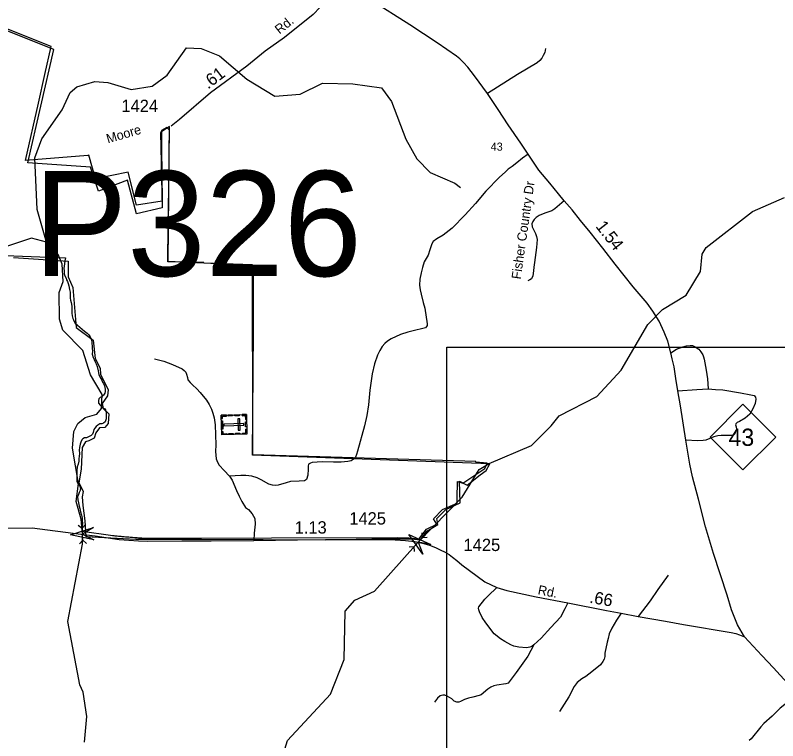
# Model space of a CAD drawing. Extents: x 2220236 to 2384410, y 720751 to 894131.
# Drawn here: x 2314836 to 2322567, y 834820 to 842180 of the extents above; entities that cross this region are included whole.
import ezdxf

# ---------------------------------------------------------------- set-up
doc = ezdxf.new("R2010")
doc.units = 0
doc.layers.add('Default', color=7, linetype='Continuous')

msp = doc.modelspace()

# ---------------------------------------------------------------- linework, layer by layer
at = {"layer": 'Default'}
for p, q in [((2315474.6, 837008.3), (2315513.4, 836975.5)), ((2315548.2, 837012.5), (2315513.4, 836975.5)), ((2315520.4, 836854.8), (2315513.4, 836975.5)), ((2318957.4, 836930.7), (2318961.7, 836880.1)), ((2315485.6, 836817.8), (2315520.4, 836854.8)), ((2315559.2, 836822.1), (2315520.4, 836854.8)), ((2318686.2, 836870), (2318796, 836870)), ((2318881.2, 836789.8), (2318961.7, 836880.1)), ((2319012.4, 836881.7), (2318961.7, 836880.1)), ((2318830.5, 836788.3), (2318881.2, 836789.8)), ((2318885.5, 836739.3), (2318881.2, 836789.8))]:
    msp.add_line(p, q, dxfattribs=at)
for points in [[(2318796, 836870), (2318883.9, 836864.5), (2318944.3, 836859), (2319010.3, 836947), (2319120.1, 837012.9), (2319109.1, 837073.4), (2319202.5, 837166.8), (2319345.3, 837232.8), (2319339.9, 837452.7), (2319416.8, 837414.2), (2319548.6, 837518.7), (2319609, 837562.6), (2319647.5, 837628.6), (2317241.5, 837716.6), (2317252.5, 838980.9), (2317252.5, 839642.2), (2316384.6, 839680.6), (2316401, 841049.4), (2316307.7, 840989), (2316324.1, 840224.9), (2316066, 840164.4), (2315972.6, 840505.2), (2315681.4, 840395.3), (2315599, 840637.1), (2314961.8, 840681.1), (2315228.2, 841831.1), (2312322.4, 842991)], [(2318123.7, 842538.5), (2318004.3, 842357.6), (2317927.4, 842260.1), (2317857.4, 842188.2), (2317565.7, 841952.4), (2317371.2, 841813.5), (2317183.6, 841664.6), (2316816.6, 841391.2), (2316501.7, 841120.6), (2316416.1, 841053.2)], [(2322230.7, 835873.7), (2322159.3, 835996.1), (2322096.8, 836147.1), (2322054.7, 836298.1), (2321915.3, 836719.8), (2321833.1, 836991.8), (2321764.1, 837270), (2321703.5, 837497.2), (2321676.2, 837626.9), (2321656.8, 837748.6), (2321635.5, 837868.4), (2321579.7, 838217.8), (2321554.2, 838369.2), (2321532.8, 838495), (2321515.6, 838612.8), (2321498.1, 838693.4), (2321484.1, 838756.3), (2321452.8, 838871.9), (2321415.8, 838963.6), (2321364.5, 839075.5), (2321299.6, 839178.1), (2321244.7, 839257.5), (2321100.4, 839423.8), (2320916.9, 839655), (2320795, 839818.5), (2320665.2, 839979.1), (2320567.9, 840095.9), (2320481, 840207), (2320403.1, 840297), (2320345.3, 840369.5), (2320254.9, 840475.2), (2320146.2, 840608.5), (2320036.1, 840770.3), (2319961.9, 840883.1), (2319835.3, 841066.8), (2319731.3, 841221.9), (2319625.2, 841385.1), (2319493.7, 841564.6), (2319424.4, 841654.4), (2319381.3, 841698.6), (2319344.9, 841738.1), (2319310.2, 841764.6), (2319212.4, 841831.9), (2319114.5, 841899.2), (2318838.2, 842080.8), (2318439.6, 842333.8)], [(2315151.5, 839877.9), (2315000.4, 839917.7), (2314477.5, 839745.3), (2313171.3, 839645.9), (2312490.3, 839447.4), (2312107.3, 839434.9), (2311956.3, 839507.5), (2311720.3, 839790), (2311227.4, 839891.2), (2310983.4, 840097.8), (2310907.3, 840265.4), (2310738.3, 840445.6), (2310478.3, 840602.3), (2310233.3, 840891), (2310091.2, 841003.3), (2309832.2, 841078), (2308816.1, 841049.5), (2308315.2, 841143.9), (2308147.2, 841258.5), (2308055.2, 841356.4), (2307602.2, 841620.1), (2307484.1, 841726.9), (2307341.2, 841908.1), (2307329.1, 842258.8)], [(2313684.2, 839782.3), (2315345, 839717.5), (2315338, 839689.2), (2315335, 839659.2), (2315331.2, 839635.2), (2315330, 839611.9), (2315331, 839585.9), (2315331.8, 839555.9), (2315339, 839537.5), (2315350.5, 839514.2), (2315357, 839495.1), (2315365.2, 839480.2), (2315373.8, 839459.9), (2315380.5, 839435), (2315387, 839398.2), (2315392.2, 839369), (2315391.8, 839340.6), (2315393.2, 839309.3), (2315395, 839288.9), (2315401.8, 839265.7), (2315408.5, 839228.8), (2315409.8, 839207.2), (2315410.5, 839184.8), (2315409.2, 839158.4), (2315413, 839129.1), (2315420.2, 839104.3), (2315426.5, 839089.1), (2315433.5, 839072.7), (2315443.5, 839055.1), (2315466.5, 839036.3), (2315489.8, 839016.3), (2315514.5, 838994.7), (2315538.5, 838975.1), (2315551.8, 838963.9), (2315564.2, 838953.9), (2315581.2, 838938.8), (2315595.8, 838917.1), (2315604, 838895.1), (2315611, 838865.9), (2315611.2, 838850.2), (2315614.2, 838823.8), (2315615.2, 838799), (2315617.8, 838772.2), (2315617.2, 838740.6), (2315625, 838707.8), (2315637.2, 838688.9), (2315646.5, 838663.7), (2315655.8, 838642.9), (2315665.8, 838615.7), (2315675.8, 838572.4), (2315682.2, 838535.6), (2315692.5, 838512), (2315712.5, 838478.8), (2315721, 838457.2), (2315730.2, 838442.8), (2315739.2, 838420.8), (2315746.5, 838387.9), (2315747.8, 838363.5), (2315743, 838345.9), (2315732.2, 838325.4), (2315716.2, 838310.6), (2315697.8, 838302.6), (2315682.2, 838290.1), (2315678.5, 838270.1), (2315681, 838245.7), (2315699.8, 838219.7), (2315715.5, 838205.7), (2315730.5, 838194.9), (2315743.8, 838186.5), (2315751.5, 838176.1), (2315755, 838162.5), (2315758.5, 838145.2), (2315757, 838110.4), (2315756.5, 838086), (2315748.8, 838055.6), (2315730.8, 838043.1), (2315713, 838035.9), (2315693, 838035.5), (2315673.5, 838023.1), (2315656.2, 838008.6), (2315641.5, 837991), (2315633.5, 837976.1), (2315627.2, 837946.1), (2315618, 837931.2), (2315605.2, 837917.6), (2315585.5, 837907.6), (2315559.2, 837894.4), (2315537.2, 837892.4), (2315520.8, 837882.3), (2315510.5, 837871.1), (2315501.8, 837850.2), (2315494, 837829.4), (2315488.5, 837795.8), (2315485.2, 837767.8), (2315485.8, 837734.5), (2315483.8, 837702.5), (2315481.2, 837683.2), (2315481.2, 837656), (2315472, 837626.8), (2315465, 837597.1), (2315461, 837557.9), (2315460.5, 837519.9), (2315460.5, 837495.4), (2315461, 837471.8), (2315461.8, 837453), (2315470.5, 837431), (2315479.8, 837420.2), (2315489, 837403.8), (2315494.5, 837389.8), (2315496.2, 837370.9), (2315495.2, 837364.1), (2315494.5, 837357.3), (2315485.2, 837338.9), (2315477.2, 837318.4), (2315468.2, 837293.2), (2315469.8, 837265.2), (2315478.2, 837232.4), (2315485, 837200.8), (2315490.5, 837174.7), (2315499, 837143.5), (2315506.2, 837109.1), (2315513, 837080.6), (2315515, 837052.2), (2315516.5, 837025.8), (2315515, 836998.6), (2315513, 836976.1), (2315513.2, 836946.8), (2315801.8, 836904.8), (2315821.8, 836902.7), (2315833.8, 836901.4), (2315845.8, 836900.2), (2315857.5, 836899), (2315869.5, 836897.9), (2315881.5, 836896.7), (2315893.5, 836895.6), (2315905.5, 836894.4), (2315917.2, 836893.4), (2315929.2, 836892.2), (2315941.2, 836891.2), (2315953.2, 836890.2), (2315965.2, 836889.2), (2315977, 836888.2), (2315989, 836887.2), (2316001, 836886.2), (2316013, 836885.3), (2316025, 836884.4), (2316049, 836882.6), (2316060.8, 836881.8), (2316072.8, 836880.9), (2316084.8, 836880.1), (2316096.8, 836879.2), (2316120.8, 836877.8), (2316144.8, 836876.2), (2316154.8, 836875.7), (2316156.8, 836875.6), (2318710.2, 836880.6), (2318783.5, 836879.4), (2318803.8, 836878.8), (2318815.8, 836878.2), (2318827.8, 836877.4), (2318839.8, 836876.5), (2318851.8, 836875.4), (2318863.8, 836874.2), (2318875.5, 836872.8), (2318887.5, 836871.2), (2318899.2, 836869.5), (2318911.2, 836867.6), (2318916.8, 836866.7), (2318923, 836865.6), (2318928, 836864.7), (2319004.8, 836968), (2319110, 837017.8), (2319076.2, 837072.2), (2319166.2, 837167), (2319316, 837231.8), (2319316.5, 837276.1), (2319318.5, 837449.6), (2319375.2, 837433.4), (2319595.8, 837581.9), (2319622.2, 837635.5), (2319619.2, 837636.1), (2319507.2, 837646.6), (2319507, 837651.2), (2318262.8, 837688.4), (2317245, 837718.9), (2317243.2, 838476.1), (2317242, 839058.9), (2317240.5, 839646.5), (2316746.2, 839663.6), (2316746.5, 839670.4), (2316382.8, 839677.7), (2316387.5, 840041.5), (2316388, 840079.4), (2316389.8, 840197.4), (2316396.8, 840705.9), (2316398, 840803.1), (2316401, 841020.3), (2316394.8, 841015.6), (2316373, 841039.5), (2316317, 841010.4), (2316319.5, 840830.9), (2316327, 840292.9), (2316066, 840252.9), (2315979.5, 840588.9), (2315648, 840520.4), (2315582.5, 840759.5), (2315570.2, 840758.5), (2314939.5, 840706.3), (2315070.2, 841289), (2315135.2, 841577.6), (2315199.5, 841863.9), (2314330.2, 842206.6)], [(2313684.2, 839782.3), (2315345, 839717.5), (2315338, 839689.2), (2315335, 839659.2), (2315331.2, 839635.2), (2315330, 839611.9), (2315331, 839585.9), (2315331.8, 839555.9), (2315339, 839537.5), (2315350.5, 839514.2), (2315357, 839495.1), (2315365.2, 839480.2), (2315373.8, 839459.9), (2315380.5, 839435), (2315387, 839398.2), (2315392.2, 839369), (2315391.8, 839340.6), (2315393.2, 839309.3), (2315395, 839288.9), (2315401.8, 839265.7), (2315408.5, 839228.8), (2315409.8, 839207.2), (2315410.5, 839184.8), (2315409.2, 839158.4), (2315413, 839129.1), (2315420.2, 839104.3), (2315426.5, 839089.1), (2315433.5, 839072.7), (2315443.5, 839055.1), (2315466.5, 839036.3), (2315489.8, 839016.3), (2315514.5, 838994.7), (2315538.5, 838975.1), (2315551.8, 838963.9), (2315564.2, 838953.9), (2315581.2, 838938.8), (2315595.8, 838917.1), (2315604, 838895.1), (2315611, 838865.9), (2315611.2, 838850.2), (2315614.2, 838823.8), (2315615.2, 838799), (2315617.8, 838772.2), (2315617.2, 838740.6), (2315625, 838707.8), (2315637.2, 838688.9), (2315646.5, 838663.7), (2315655.8, 838642.9), (2315665.8, 838615.7), (2315675.8, 838572.4), (2315682.2, 838535.6), (2315692.5, 838512), (2315712.5, 838478.8), (2315721, 838457.2), (2315730.2, 838442.8), (2315739.2, 838420.8), (2315746.5, 838387.9), (2315747.8, 838363.5), (2315743, 838345.9), (2315732.2, 838325.4), (2315716.2, 838310.6), (2315697.8, 838302.6), (2315682.2, 838290.1), (2315678.5, 838270.1), (2315681, 838245.7), (2315699.8, 838219.7), (2315715.5, 838205.7), (2315730.5, 838194.9), (2315743.8, 838186.5), (2315751.5, 838176.1), (2315755, 838162.5), (2315758.5, 838145.2), (2315757, 838110.4), (2315756.5, 838086), (2315748.8, 838055.6), (2315730.8, 838043.1), (2315713, 838035.9), (2315693, 838035.5), (2315673.5, 838023.1), (2315656.2, 838008.6), (2315641.5, 837991), (2315633.5, 837976.1), (2315627.2, 837946.1), (2315618, 837931.2), (2315605.2, 837917.6), (2315585.5, 837907.6), (2315559.2, 837894.4), (2315537.2, 837892.4), (2315520.8, 837882.3), (2315510.5, 837871.1), (2315501.8, 837850.2), (2315494, 837829.4), (2315488.5, 837795.8), (2315485.2, 837767.8), (2315485.8, 837734.5), (2315483.8, 837702.5), (2315481.2, 837683.2), (2315481.2, 837656), (2315472, 837626.8), (2315465, 837597.1), (2315461, 837557.9), (2315460.5, 837519.9), (2315460.5, 837495.4), (2315461, 837471.8), (2315461.8, 837453), (2315470.5, 837431), (2315479.8, 837420.2), (2315489, 837403.8), (2315494.5, 837389.8), (2315496.2, 837370.9), (2315495.2, 837364.1), (2315494.5, 837357.3), (2315485.2, 837338.9), (2315477.2, 837318.4), (2315468.2, 837293.2), (2315469.8, 837265.2), (2315478.2, 837232.4), (2315485, 837200.8), (2315490.5, 837174.7), (2315499, 837143.5), (2315506.2, 837109.1), (2315513, 837080.6), (2315515, 837052.2), (2315516.5, 837025.8), (2315515, 836998.6), (2315513, 836976.1), (2315513.2, 836946.8), (2315801.8, 836904.8), (2315821.8, 836902.7), (2315833.8, 836901.4), (2315845.8, 836900.2), (2315857.5, 836899), (2315869.5, 836897.9), (2315881.5, 836896.7), (2315893.5, 836895.6), (2315905.5, 836894.4), (2315917.2, 836893.4), (2315929.2, 836892.2), (2315941.2, 836891.2), (2315953.2, 836890.2), (2315965.2, 836889.2), (2315977, 836888.2), (2315989, 836887.2), (2316001, 836886.2), (2316013, 836885.3), (2316025, 836884.4), (2316049, 836882.6), (2316060.8, 836881.8), (2316072.8, 836880.9), (2316084.8, 836880.1), (2316096.8, 836879.2), (2316120.8, 836877.8), (2316144.8, 836876.2), (2316154.8, 836875.7), (2316156.8, 836875.6), (2318710.2, 836880.6), (2318783.5, 836879.4), (2318803.8, 836878.8), (2318815.8, 836878.2), (2318827.8, 836877.4), (2318839.8, 836876.5), (2318851.8, 836875.4), (2318863.8, 836874.2), (2318875.5, 836872.8), (2318887.5, 836871.2), (2318899.2, 836869.5), (2318911.2, 836867.6), (2318916.8, 836866.7), (2318923, 836865.6), (2318928, 836864.7), (2319004.8, 836968), (2319110, 837017.8), (2319076.2, 837072.2), (2319166.2, 837167), (2319316, 837231.8), (2319316.5, 837276.1), (2319318.5, 837449.6), (2319375.2, 837433.4), (2319595.8, 837581.9), (2319622.2, 837635.5), (2319619.2, 837636.1), (2319507.2, 837646.6), (2319507, 837651.2), (2318262.8, 837688.4), (2317245, 837718.9), (2317243.2, 838476.1), (2317242, 839058.9), (2317240.5, 839646.5), (2316746.2, 839663.6), (2316746.5, 839670.4), (2316382.8, 839677.7), (2316387.5, 840041.5), (2316388, 840079.4), (2316389.8, 840197.4), (2316396.8, 840705.9), (2316398, 840803.1), (2316401, 841020.3), (2316394.8, 841015.6), (2316373, 841039.5), (2316317, 841010.4), (2316319.5, 840830.9), (2316327, 840292.9), (2316066, 840252.9), (2315979.5, 840588.9), (2315648, 840520.4), (2315582.5, 840759.5), (2315570.2, 840758.5), (2314939.5, 840706.3), (2315070.2, 841289), (2315135.2, 841577.6), (2315199.5, 841863.9), (2314330.2, 842206.6)], [(2315151.5, 839877.9), (2315056.4, 840208.8), (2315033.4, 840733), (2315106.4, 840926.3), (2315311.4, 841220.2), (2315393.5, 841394.3), (2315459.5, 841452.8), (2315641.4, 841506.2), (2315775.5, 841498.5), (2316009.5, 841426), (2316225.4, 841461.1), (2316374.5, 841572.3), (2316571.5, 841849.4), (2316721.4, 841842.5), (2316905.5, 841767.9), (2317182.4, 841529.8), (2317467.4, 841357.7), (2317725.6, 841378.2), (2317949.5, 841489), (2318257.5, 841485.2), (2318549.5, 841444.7), (2318651.6, 841304.4), (2318796.6, 840923.1), (2318907.5, 840724.2), (2319041.6, 840585.2), (2319292.6, 840477.4), (2319351.4, 840430.6)], [(2320212.5, 841842.1), (2320206.3, 841801.3), (2320188, 841770.7), (2320175.8, 841744.2), (2320155.4, 841719.7), (2320128.9, 841695.2), (2319929.1, 841576.9), (2319625.2, 841385.1)], [(2320036.1, 840770.3), (2319980.4, 840729.5), (2319921.9, 840681.9), (2319874.3, 840645.2), (2319833.6, 840616.6), (2319802.3, 840589.4), (2319746.6, 840537.7), (2319606.6, 840393.5), (2319501.9, 840271.1), (2319398.6, 840154.2), (2319265.4, 840020.9), (2319174.6, 839948.8), (2319109.4, 839910), (2319074.7, 839885.5), (2319060.5, 839861), (2319040.1, 839799.8), (2319021.7, 839746.8), (2319001.3, 839712.1), (2318980.9, 839679.5), (2318964.6, 839622.3), (2318950.4, 839567.2), (2318938.1, 839504), (2318936.1, 839440.8), (2318940.2, 839395.9), (2318952.7, 839349), (2318971.6, 839265.1), (2318988.3, 839207.4), (2319012, 839049.7), (2319012.1, 839033.7), (2319006.3, 839021.6), (2318996.4, 839009.4), (2318968.6, 839001.1), (2318882.7, 838982.1), (2318817, 838965.4), (2318741.3, 838942.7), (2318647.8, 838895.7), (2318610.1, 838873.3), (2318582.2, 838851), (2318554.6, 838820.9), (2318531.1, 838778.5), (2318509.7, 838730.4), (2318478.5, 838642.1), (2318455.6, 838541.9), (2318431.5, 838377.6), (2318419, 838227.5), (2318400.2, 838119.5), (2318377.4, 838013.1), (2318306.3, 837756.5), (2318296.6, 837724.5), (2318284.9, 837696.4), (2318267.1, 837678), (2318243.2, 837659.9), (2318207.3, 837651.4), (2318141.5, 837646.7), (2318061.5, 837646), (2317947.5, 837650.8), (2317847.6, 837641.7), (2317829.6, 837637.3), (2317809.9, 837625.3), (2317806.1, 837605.1), (2317806.3, 837575.1), (2317801.1, 837513.1), (2317787.4, 837469.1), (2317769.5, 837456.8), (2317713.7, 837452.3), (2317625.8, 837449.3), (2317582, 837434.9), (2317502.3, 837412), (2317474.2, 837409.7), (2317444.2, 837413.3), (2317406.2, 837422.9), (2317327.8, 837466.1), (2317287.6, 837485.7), (2317235.3, 837503.1), (2317175.3, 837510.5), (2317123.3, 837511.8), (2317009.5, 837504.7)], [(2317507.6, 834536), (2317596.6, 834821.8), (2318032.6, 835292.6), (2318170.6, 835642.9), (2318181.6, 836135.7), (2318280.5, 836244.7), (2318479.6, 836338.2), (2318921.4, 836835), (2319368.5, 837290.3), (2319540.5, 837573), (2319640.6, 837632.8), (2320071.6, 837814.6), (2320268.7, 838016.3), (2320351.5, 838114.9), (2320732.5, 838311), (2320979.6, 838580.4), (2321249.7, 839041.1), (2321397.7, 839194.9), (2321637.6, 839339.2), (2321784.6, 839581.6), (2321799.6, 839756.2), (2321840.6, 839823.5), (2322311.6, 840187.4), (2322634.6, 840331.9)], [(2320403.1, 840297), (2320306.6, 840216.7), (2320278, 840196.3), (2320204.6, 840173.2), (2320148.9, 840147.4), (2320119, 840128.3), (2320097.3, 840107.9), (2320083.7, 840087.5), (2320072.8, 840064.4), (2320076.9, 840033.1), (2320095.9, 839992.3), (2320110.9, 839966.5), (2320120.4, 839935.2), (2320127.2, 839905.2), (2320120.4, 839825), (2320100, 839671.3), (2320094.5, 839623.7), (2320090, 839586.8), (2320083.6, 839536.5), (2320070.7, 839506.8), (2320052.8, 839494.6), (2320032.8, 839484.4)], [(2315538.5, 834806.6), (2315560.4, 835066.7), (2315525.6, 835314.7), (2315490.5, 835388.8), (2315367.5, 836030.3), (2315519.3, 836814.3), (2315516.9, 836915.2), (2315504.8, 837068.3), (2315454.4, 837248.2), (2315477.4, 837429.7), (2315415.4, 837788.1), (2315430.4, 837956.2), (2315470.4, 838039.8), (2315545.4, 838098.7), (2315661.5, 838133), (2315710.5, 838190.8), (2315717.5, 838332.2), (2315598.5, 838530.9), (2315521.4, 838780.4), (2315318.4, 838985.4), (2315284.4, 839095.6), (2315281.5, 839368), (2315322.3, 839477.9), (2315311.5, 839654.7), (2315269.4, 839751.4), (2315151.5, 839877.9)], [(2314818.5, 839722.5), (2315371.6, 839684), (2315371.6, 839527.3), (2315421.1, 839417.4), (2315454, 839010.6), (2315624.3, 838884.2), (2315646.3, 838697.3), (2315695.7, 838598.3), (2315701.2, 838537.9), (2315778.1, 838378.4), (2315772.6, 838318), (2315717.7, 838241), (2315728.7, 838191.5), (2315783.6, 838136.6), (2315778.1, 838037.6), (2315745.2, 837999.2), (2315690.2, 837993.7), (2315651.8, 837944.2), (2315635.3, 837889.2), (2315580.4, 837861.7), (2315547.4, 837850.7), (2315514.4, 837795.8), (2315503.5, 837573.6), (2315481.5, 837436.2), (2315508.9, 837386.7), (2315525.4, 837348.2), (2315514.4, 837293.3), (2315519.9, 837205.3), (2315541.9, 837051.4), (2315552.9, 836892), (2316058.3, 836864.5), (2316725.1, 836864.5), (2317977.6, 836859), (2318450, 836870), (2318581.8, 836870), (2318686.2, 836870)], [(2319210.4, 838812.8), (2327526.8, 838812.8), (2327526.8, 830010.7), (2319210.4, 830010.7), (2319210.4, 838812.8)], [(2321484.1, 838756.3), (2321541.7, 838790.9), (2321603.4, 838817.6), (2321641.3, 838826), (2321679.2, 838830.3), (2321701.2, 838828.6), (2321721.4, 838820.9), (2321767.6, 838791.3), (2321787.8, 838765.6), (2321806.1, 838733.9), (2321814.4, 838713.8), (2321821, 838691.9), (2321841.8, 838580.3), (2321854.9, 838492.4), (2321861.9, 838388.6)], [(2316248.9, 838694), (2316343.2, 838669.1), (2316429.5, 838638), (2316528, 838593), (2316550.1, 838575.3), (2316564.2, 838557.5), (2316572.5, 838537.6), (2316582.8, 838505.6), (2316587.2, 838481.8), (2316609.3, 838453.9), (2316631.7, 838430.2), (2316678, 838388.7), (2316710.5, 838353), (2316773.3, 838275.7), (2316801.7, 838232.1), (2316826.2, 838184.5), (2316840.5, 838142.6), (2316853.1, 838094.7), (2316864, 838025), (2316868.1, 837821), (2316866.9, 837753), (2316871.5, 837679.1), (2316885.9, 837645.3), (2316904.3, 837615.4), (2316952.7, 837562), (2317009.5, 837504.7)], [(2321554.2, 838369.2), (2321745.4, 838384.6), (2321861.9, 838388.6)], [(2321861.9, 838388.6), (2321897.7, 838387.3), (2321935.7, 838384.6), (2322010.4, 838380.9), (2322188.5, 838350.6), (2322294.6, 838327.5), (2322327.2, 838323.4), (2322342.1, 838305.7), (2322344.9, 838283.9), (2322336.7, 838241.8), (2322315, 838187.4), (2322285.1, 838131.6), (2322236.1, 838093.5), (2322180.4, 838058.1), (2322155.9, 838048.6), (2322142.3, 838036.4), (2322138.9, 838025.5), (2322146, 838003.7), (2322148.3, 837981.8), (2322136.6, 837943.7), (2322122.7, 837927.5), (2322102.9, 837917.3), (2321995, 837918.1), (2321959, 837913.8), (2321919.2, 837903.4), (2321879.3, 837885), (2321837.5, 837870.4), (2321809.5, 837864.3), (2321753.6, 837861.6), (2321635.5, 837868.4)], [(2317009.5, 837504.7), (2317035.9, 837465), (2317079, 837357.5), (2317105.5, 837299.8), (2317134.1, 837246.1), (2317168.8, 837187.7), (2317201.9, 837166.7), (2317238.6, 837121.3), (2317264.8, 837074.2), (2317268.2, 837018.3), (2317259.5, 836925.8), (2317254.3, 836852.5)], [(2312985.6, 836976.5), (2315007.2, 836979.9), (2315500, 836917.1), (2315644.8, 836899.6), (2315888.2, 836863), (2316085.4, 836847.2), (2316181.3, 836845.5), (2316525.9, 836847.2), (2316822.5, 836847.2), (2317254.3, 836852.5), (2317696.6, 836859.5), (2317982.7, 836863), (2318221.7, 836863), (2318484.3, 836863), (2318688.4, 836859.5), (2318791.3, 836852.5), (2318887.3, 836842), (2318964.1, 836824.5), (2319035.6, 836805.3), (2319096.7, 836780.9), (2319152.6, 836753.9), (2319188.8, 836736.4), (2319237.1, 836709), (2319269.4, 836681.3), (2319313.6, 836647.9), (2319363.4, 836605.2), (2319595.9, 836432.9), (2319719.5, 836374.1), (2319820.7, 836342.7), (2320117.3, 836281.6), (2320437.4, 836218.8), (2320830.5, 836142.4), (2320979.1, 836115.8), (2321153.1, 836081.7), (2321427.5, 836034.8), (2321611.8, 836000.9), (2322094.5, 835918), (2322142.6, 835906.6), (2322178.7, 835895), (2322230.7, 835873.7)], [(2321456.5, 836498.9), (2321352, 836353.8), (2321273.3, 836239.1), (2321153.1, 836081.7)], [(2320094.5, 835792.5), (2320072.8, 835776.4), (2320054.8, 835770.1), (2320020.9, 835763.7), (2319942.8, 835768.9), (2319892.7, 835780.4), (2319860.8, 835793.9), (2319798.5, 835825.4), (2319756, 835854.9), (2319691.5, 835906.1), (2319606.4, 836015.2), (2319571.7, 836070.8), (2319541.3, 836126.4), (2319535, 836148.3), (2319532.9, 836164.3), (2319536.7, 836178.4), (2319597.7, 836257), (2319629.3, 836291.3), (2319719.5, 836374.1)], [(2320437.4, 836218.8), (2320409.5, 836157.7), (2320363.4, 836075.4), (2320266.7, 835970.4), (2320169.9, 835861.4), (2320094.5, 835792.5)], [(2320979.1, 836115.8), (2320932, 836042.4), (2320883.2, 835962.1), (2320858.8, 835906.3), (2320847.7, 835858.6), (2320838.1, 835820.5), (2320815.2, 835708.4), (2320813.5, 835676.3), (2320806, 835646.2), (2320792.1, 835624.2), (2320770.6, 835591.9), (2320750.7, 835573.7), (2320651.5, 835494.6), (2320619.8, 835472.3), (2320580.2, 835447.8), (2320534.5, 835411.4), (2320503, 835369.1), (2320448.2, 835266.6), (2320353.7, 835115.6)], [(2323360.3, 834655), (2323098.6, 834939.3), (2322970.8, 835082.1), (2322887.9, 835166.4), (2322767.6, 835294.3), (2322522.3, 835560.9), (2322405.4, 835684.7), (2322230.7, 835873.7)], [(2320094.5, 835792.5), (2320031.8, 835677.9), (2319915.7, 835512.7), (2319834.9, 835405.9), (2319811, 835397.5), (2319717.1, 835384.7), (2319689.2, 835376.4), (2319659.5, 835363.9), (2319627.7, 835343.6), (2319558.2, 835287), (2319540.3, 835280.8), (2319476.5, 835264), (2319430.7, 835253.5), (2319390.9, 835239.1), (2319351.1, 835218.7), (2319333.2, 835212.5), (2319313.3, 835210.3), (2319287.2, 835222), (2319262.8, 835245.9), (2319214.7, 835273.3), (2319190.5, 835282.9), (2319170.5, 835282.7), (2319144.5, 835276.4), (2319116.9, 835252.3), (2319087.3, 835211.9)], [(2322767.6, 835294.3), (2322719.5, 835251.1), (2322592.6, 835149.7), (2322511.3, 835070.9), (2322426.3, 834994), (2322396.6, 834961.6), (2322297.9, 834840.7), (2322278.2, 834822.5)]]:
    msp.add_lwpolyline(points, dxfattribs=at)
for points in [[(2321880.9, 837900.9), (2322213.9, 838233.9), (2322546.9, 837900.9), (2322213.9, 837567.9)], [(2317179.1, 838130), (2317184.8, 837931), (2316930.3, 837923.8), (2316924.6, 838122.8)], [(2316925.6, 838089.7), (2316937.1, 838090), (2316936.4, 838112), (2316976.8, 838113.2), (2316976.5, 838124.3), (2316924.6, 838122.8)], [(2316994.5, 838124.8), (2317037.8, 838126), (2317038.1, 838114.7), (2316994.8, 838113.4)], [(2317061.7, 838126.7), (2317105, 838128), (2317105.3, 838116.6), (2317062, 838115.3)], [(2317112.2, 838087.3), (2317093.6, 838086.8), (2317096.9, 837969.1), (2317115.6, 837969.6)], [(2317135.8, 838128.8), (2317136.1, 838117.5), (2317168.3, 838118.4), (2317169.5, 838077.8), (2317180.6, 838078.2), (2317179.1, 838130)], [(2316937.7, 838065.7), (2316940.1, 837980.8), (2316928.7, 837980.5), (2316926.3, 838065.3)], [(2317152.9, 838020.2), (2317152.4, 838038.9), (2316949.7, 838033.1), (2316950.2, 838014.4)], [(2317181.2, 838056), (2317182.7, 838004.2), (2317171.3, 838003.9), (2317169.8, 838055.7)], [(2316929.3, 837956.9), (2316940.8, 837957.2), (2316941.4, 837935.2), (2316981.8, 837936.4), (2316982.1, 837925.3), (2316930.3, 837923.8)], [(2317002.2, 837937.2), (2317045.5, 837938.4), (2317045.8, 837927.1), (2317002.5, 837925.8)], [(2317068.1, 837939.1), (2317111.4, 837940.3), (2317111.7, 837928.9), (2317068.4, 837927.7)], [(2317141.4, 837929.7), (2317141.1, 837941.1), (2317173.3, 837942), (2317172.1, 837982.5), (2317183.3, 837982.9), (2317184.7, 837931)], [(2315633, 836856.8), (2315395.1, 836910.1), (2315627.8, 836982.9), (2315516.9, 836915.2)], [(2318968.9, 836714), (2318827.4, 836912.6), (2319049.3, 836811.4), (2318921.4, 836835)]]:
    msp.add_lwpolyline(points, close=True, dxfattribs=at)

# ---------------------------------------------------------------- texts
for s, height, rotation, p in [('Rd.', 95, 38.46177, (2317515.1, 841983.1)), ('.61', 125, 37.11416, (2316790.2, 841425.2)), ('Moore', 95, 16.44339, (2315775.2, 840878.4)), ('Fisher Country Dr', 95, 81.87339, (2319960.3, 839496.9)), ('1.54', 125, 308.03102, (2320714.8, 840036.4)), ('1.13', 125, 0.21401, (2317668.7, 836920.9)), ('Rd.', 95, 348.95187, (2320129.1, 836306.8)), ('.66', 125, 349.86089, (2320653.1, 836220.9))]:
    msp.add_text(s, height=height, rotation=rotation, dxfattribs=at).set_placement(p)
for s, height, p in [('1424', 125, (2315911.8, 841197.6)), ('43', 82.02, (2319656.2, 840806.1)), ('P326', 1066.27, (2315020.4, 839533.6)), ('43', 175, (2322068, 837811.2)), ('1425', 125, (2318222.7, 837013.5)), ('1425', 125, (2319381.1, 836744.6))]:
    msp.add_text(s, height=height, dxfattribs=at).set_placement(p)

doc.saveas('drawing.dxf')
